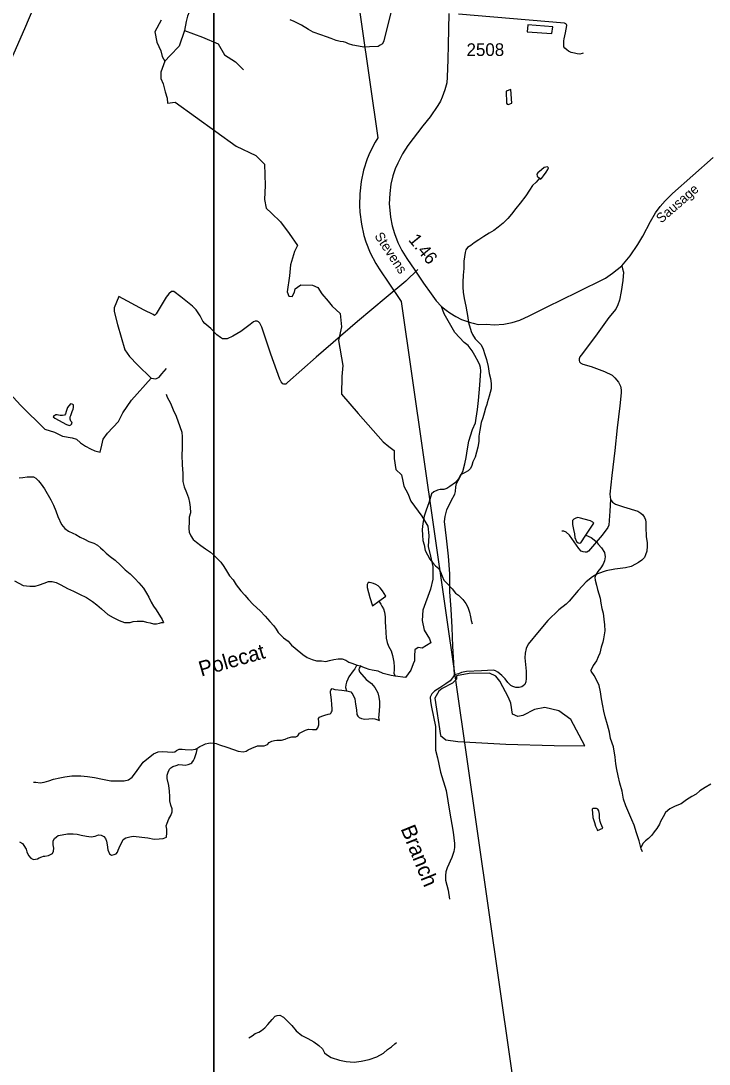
# Model space of a CAD drawing. Extents: x 2082433 to 2279600, y 546599 to 755198.
# Drawn here: x 2199265 to 2206062, y 614855 to 625167 of the extents above; entities that cross this region are included whole.
import ezdxf

# ---------------------------------------------------------------- set-up
doc = ezdxf.new("R2010")
doc.units = 0
for name, color, linetype in [('Exist Boundary Political Fire Districts', 7, 'Continuous'), ('Exist Hydrographic Creek Single Shore', 7, 'Continuous'), ('Exist Hydrographic Creek Single Shore Label', 7, 'Continuous'), ('Exist Hydrographic Misc Water Feature', 7, 'Continuous'), ('Exist Hydrographic Pond Over 1500 Sq Ft', 7, 'Continuous'), ('Exist Road Non-System Type 51', 7, 'Continuous'), ('Exist Road Secondary Mileage Hundredths English Label', 7, 'Continuous'), ('Exist Road Secondary Type 51 Attributed', 7, 'Continuous'), ('Exist Road Secondary Type 51 Label', 7, 'Continuous'), ('Exist Road Secondary Type 51 Number Label', 7, 'Continuous'), ('Map Preparation Inset Cut Line', 7, 'Continuous')]:
    doc.layers.add(name, color=color, linetype=linetype)

msp = doc.modelspace()

# ---------------------------------------------------------------- linework, layer by layer
at = {"layer": 'Exist Boundary Political Fire Districts'}
msp.add_lwpolyline([(2202467, 626260), (2202789, 624011), (2202763, 623969), (2202711, 623866), (2202685, 623802), (2202650, 623692), (2202626, 623578), (2202611, 623458), (2202609, 623342), (2202613, 623275), (2202628, 623159), (2202653, 623047), (2202673, 622982), (2202716, 622873), (2202771, 622768), (2202804, 622715), (2203007, 622413), (2203021, 622392), (2204633, 611143)], dxfattribs=at)
at = {"layer": 'Exist Hydrographic Creek Single Shore'}
for points in [[(2200892, 625547), (2200959, 625433), (2200959, 625331), (2200911, 625214), (2200897, 625161), (2200880, 625073)], [(2202956, 625398), (2202850, 624971), (2202836, 624939), (2202812, 624925), (2202793, 624913), (2202709, 624910), (2202651, 624906), (2202599, 624918), (2202543, 624925), (2202501, 624939), (2202473, 624953), (2202451, 624959), (2202419, 624962), (2202380, 624974), (2202328, 624992), (2202284, 625008), (2202226, 625029), (2202152, 625056), (2202104, 625082), (2202036, 625124), (2201963, 625161), (2201925, 625177)], [(2204818, 624847), (2204807, 624845), (2204786, 624839), (2204759, 624841), (2204731, 624846), (2204698, 624854), (2204672, 624866), (2204656, 624880), (2204638, 624896), (2204628, 624910), (2204626, 624936), (2204626, 624968), (2204629, 624988), (2204637, 625018), (2204643, 625050), (2204651, 625086), (2204656, 625120), (2204652, 625130), (2204648, 625136), (2204634, 625144), (2203586, 625232)], [(2200651, 625173), (2200589, 625058), (2200606, 624956), (2200646, 624871), (2200660, 624815), (2200686, 624769)], [(2200880, 625073), (2200827, 624917), (2200739, 624823), (2200686, 624769)], [(2200880, 625073), (2201057, 625007), (2201213, 624939), (2201275, 624832), (2201386, 624761), (2201462, 624684)], [(2200686, 624769), (2200646, 624659), (2200646, 624596), (2200669, 624543), (2200691, 624466), (2200708, 624404), (2200714, 624355), (2200790, 624364), (2201391, 623927), (2201584, 623837), (2201672, 623752), (2201678, 623539), (2201672, 623400), (2201686, 623315), (2201740, 623267), (2201828, 623182), (2201913, 623066), (2201998, 622947), (2201968, 622887), (2201926, 622754), (2201917, 622646), (2201895, 622490), (2201912, 622445), (2201943, 622442), (2201966, 622487), (2201974, 622519), (2201997, 622536), (2202028, 622558), (2202144, 622553), (2202198, 622530), (2202238, 622468), (2202300, 622397), (2202338, 622346), (2202418, 622275), (2202432, 622142), (2202401, 622008), (2202446, 621759), (2202435, 621651), (2202432, 621478), (2202596, 621285), (2202844, 621005), (2202898, 620959), (2202952, 620920), (2202952, 620840), (2202969, 620733), (2203023, 620679), (2203037, 620616), (2203046, 620568), (2203085, 620497), (2203116, 620421), (2203226, 620273), (2203285, 620174), (2203294, 620081), (2203288, 619970), (2203311, 619877), (2203333, 619774), (2203333, 619650), (2203311, 619551), (2203233, 619341), (2203227, 619239), (2203247, 619145), (2203301, 619060), (2203312, 619020), (2203227, 618967), (2203187, 618972), (2203156, 618950), (2203153, 618887), (2203153, 618842), (2203139, 618811), (2203116, 618748), (2203063, 618677), (2202961, 618689)], [(2204387, 623611), (2204353, 623572), (2204319, 623538), (2204288, 623492), (2204252, 623437), (2204197, 623364), (2204153, 623313), (2204111, 623257), (2204074, 623213), (2204028, 623168), (2203980, 623128), (2203937, 623094), (2203889, 623069), (2203837, 623037), (2203789, 623001), (2203742, 622974), (2203710, 622948), (2203674, 622928), (2203658, 622904), (2203651, 622876), (2203641, 622792), (2203640, 622718), (2203634, 622652), (2203630, 622584), (2203631, 622534), (2203633, 622484), (2203643, 622422), (2203660, 622346), (2203669, 622290), (2203674, 622256), (2203687, 622184), (2203712, 622098), (2203724, 622067), (2203750, 622025), (2203778, 621997), (2203811, 621965), (2203831, 621922), (2203847, 621870), (2203862, 621820), (2203880, 621750), (2203890, 621682), (2203903, 621632), (2203909, 621582), (2203909, 621530), (2203888, 621458), (2203871, 621390), (2203865, 621374), (2203855, 621338), (2203840, 621290), (2203826, 621242), (2203810, 621196), (2203797, 621122), (2203787, 621063), (2203789, 621010), (2203779, 620954), (2203764, 620904), (2203750, 620853), (2203728, 620809), (2203717, 620771), (2203705, 620741), (2203681, 620719), (2203645, 620701), (2203607, 620679), (2203586, 620641), (2203556, 620604), (2203501, 620564), (2203472, 620544), (2203443, 620536), (2203405, 620535), (2203379, 620529), (2203342, 620511), (2203321, 620493), (2203293, 620404), (2203266, 620330), (2203248, 620272), (2203233, 620198), (2203229, 620140), (2203232, 620082), (2203236, 620032), (2203249, 619988), (2203257, 619932), (2203281, 619890), (2203303, 619847), (2203332, 619811), (2203360, 619781), (2203392, 619753), (2203414, 619706), (2203424, 619680), (2203443, 619638), (2203481, 619598), (2203525, 619552), (2203558, 619512), (2203587, 619491), (2203628, 619449), (2203660, 619409), (2203680, 619371), (2203697, 619324), (2203705, 619276), (2203712, 619240), (2203722, 619208)], [(2200699, 621476), (2200711, 621448), (2200744, 621388), (2200768, 621323), (2200797, 621259), (2200835, 621159), (2200854, 621103), (2200858, 621054), (2200859, 621003), (2200857, 620939), (2200855, 620879), (2200858, 620779), (2200865, 620692), (2200863, 620614), (2200876, 620562), (2200900, 620504), (2200920, 620454), (2200930, 620408), (2200937, 620360), (2200939, 620304), (2200927, 620262), (2200926, 620218), (2200922, 620150), (2200927, 620114), (2200943, 620078), (2200965, 620041), (2200999, 620013), (2201043, 619983), (2201088, 619949), (2201136, 619916), (2201166, 619890), (2201200, 619856), (2201239, 619816), (2201269, 619773), (2201297, 619731), (2201325, 619683), (2201360, 619642), (2201392, 619592), (2201438, 619532), (2201477, 619490), (2201513, 619448), (2201559, 619399), (2201628, 619337), (2201676, 619282), (2201722, 619230), (2201763, 619186), (2201787, 619154), (2201805, 619123), (2201860, 619069), (2201903, 619035), (2201938, 618998), (2201974, 618966), (2202050, 618905), (2202091, 618875), (2202141, 618855), (2202185, 618841), (2202235, 618840), (2202275, 618836), (2202313, 618844), (2202357, 618855), (2202398, 618861), (2202438, 618861), (2202475, 618849), (2202504, 618830), (2202533, 618818), (2202587, 618800)], [(2199249, 620650), (2199285, 620655), (2199327, 620659), (2199363, 620661), (2199389, 620661), (2199411, 620647), (2199440, 620620), (2199466, 620588), (2199498, 620542), (2199561, 620433), (2199587, 620379), (2199609, 620325), (2199630, 620269), (2199666, 620190), (2199698, 620150), (2199735, 620124), (2199777, 620104), (2199807, 620090), (2199849, 620065), (2199893, 620043), (2199936, 620020), (2199986, 620004), (2200021, 619986), (2200050, 619958), (2200076, 619934), (2200108, 619907), (2200146, 619873), (2200195, 619835), (2200249, 619786), (2200295, 619742), (2200344, 619703), (2200392, 619653), (2200430, 619611), (2200477, 619559), (2200507, 619510), (2200527, 619472), (2200551, 619422), (2200576, 619382), (2200602, 619346), (2200659, 619249), (2200673, 619219)], [(2199201, 619631), (2199287, 619585), (2199353, 619578), (2199405, 619578), (2199449, 619592), (2199495, 619610), (2199537, 619627), (2199574, 619627), (2199614, 619616), (2199661, 619592), (2199725, 619556), (2199783, 619529), (2199843, 619501), (2199912, 619466), (2199971, 619428), (2200016, 619396), (2200060, 619356), (2200124, 619301), (2200177, 619269), (2200235, 619240), (2200289, 619222), (2200343, 619219), (2200375, 619229), (2200413, 619235), (2200441, 619235), (2200473, 619232), (2200505, 619224)], [(2202801, 619431), (2202819, 619403), (2202829, 619382), (2202845, 619354), (2202855, 619324), (2202863, 619278), (2202864, 619226), (2202866, 619178), (2202870, 619126), (2202871, 619066), (2202881, 619022), (2202897, 618988), (2202922, 618941), (2202934, 618894), (2202947, 618827), (2202951, 618781), (2202951, 618753), (2202949, 618721), (2202961, 618689)], [(2202587, 618800), (2202577, 618788), (2202563, 618764), (2202545, 618742), (2202504, 618684), (2202494, 618662), (2202482, 618631), (2202474, 618604), (2202472, 618578), (2202479, 618545)], [(2202617, 618791), (2202613, 618778), (2202605, 618768), (2202601, 618755), (2202608, 618732), (2202674, 618657), (2202726, 618617), (2202761, 618578), (2202791, 618524), (2202799, 618482), (2202807, 618440), (2202806, 618390), (2202804, 618354), (2202800, 618304), (2202796, 618282), (2202804, 618252)], [(2202961, 618689), (2202921, 618698), (2202843, 618718), (2202793, 618738), (2202733, 618749), (2202703, 618757), (2202667, 618769), (2202627, 618787), (2202617, 618791)], [(2201011, 617982), (2201031, 617996), (2201061, 618008), (2201087, 618022), (2201117, 618028), (2201139, 618030), (2201163, 618029), (2201193, 618023), (2201227, 618011), (2201299, 617988), (2201365, 617964), (2201411, 617950), (2201459, 617941), (2201491, 617949), (2201509, 617963), (2201545, 617980), (2201601, 618000), (2201633, 618002), (2201668, 618000), (2201699, 618014), (2201716, 618034), (2201744, 618049), (2201771, 618053), (2201794, 618059), (2201840, 618057), (2201874, 618066), (2201906, 618080), (2201942, 618090), (2201980, 618092), (2202000, 618099), (2202018, 618125), (2202042, 618141), (2202075, 618157), (2202107, 618165), (2202145, 618163), (2202184, 618162), (2202197, 618178), (2202207, 618208), (2202207, 618236), (2202205, 618270), (2202213, 618284), (2202236, 618294), (2202267, 618304), (2202298, 618314), (2202320, 618319), (2202328, 618326), (2202334, 618339), (2202338, 618347), (2202340, 618368), (2202336, 618411), (2202332, 618455), (2202325, 618505), (2202321, 618530), (2202323, 618541), (2202327, 618553), (2202339, 618567)], [(2202339, 618567), (2202367, 618559), (2202433, 618551), (2202479, 618545)], [(2202479, 618545), (2202485, 618546), (2202523, 618536), (2202543, 618510), (2202563, 618466), (2202569, 618412), (2202578, 618356), (2202584, 618311), (2202591, 618295), (2202605, 618282), (2202628, 618273), (2202663, 618265), (2202701, 618269), (2202735, 618270), (2202762, 618267), (2202790, 618260), (2202804, 618252)], [(2199390, 617643), (2199412, 617643), (2199454, 617637), (2199496, 617641), (2199540, 617656), (2199588, 617672), (2199648, 617685), (2199698, 617695), (2199767, 617705), (2199856, 617706), (2199924, 617698), (2199992, 617687), (2200070, 617672), (2200152, 617654), (2200215, 617654), (2200286, 617655), (2200328, 617665), (2200363, 617691), (2200387, 617720), (2200413, 617758), (2200474, 617840), (2200576, 617921), (2200620, 617943), (2200663, 617945), (2200712, 617942), (2200760, 617938), (2200785, 617942), (2200801, 617954), (2200828, 617967), (2200857, 617969), (2200887, 617965), (2200947, 617963), (2200989, 617970), (2201010, 617977), (2201011, 617982)], [(2200709, 617712), (2200719, 617740), (2200733, 617770), (2200745, 617784), (2200766, 617798), (2200798, 617808), (2200826, 617816), (2200861, 617815), (2200888, 617811), (2200918, 617817), (2200944, 617827), (2200954, 617835), (2200970, 617858), (2200978, 617877), (2200990, 617906), (2200998, 617934), (2201007, 617966), (2201010, 617977), (2201011, 617982)], [(2199252, 617054), (2199282, 617036), (2199294, 617016), (2199316, 616981), (2199325, 616953), (2199341, 616916), (2199364, 616891), (2199389, 616879), (2199429, 616883), (2199447, 616894), (2199473, 616905), (2199489, 616912), (2199501, 616912), (2199539, 616918), (2199569, 616934), (2199577, 616938), (2199587, 616960), (2199591, 616990), (2199584, 617024), (2199584, 617064), (2199596, 617086), (2199616, 617103), (2199634, 617116), (2199672, 617123), (2199726, 617131), (2199782, 617133), (2199822, 617130), (2199859, 617120), (2199912, 617109), (2199960, 617101), (2200000, 617109), (2200031, 617121), (2200059, 617119), (2200085, 617104), (2200100, 617086), (2200110, 617058), (2200118, 617024), (2200124, 616974), (2200141, 616934), (2200161, 616922), (2200187, 616928), (2200207, 616935), (2200218, 616951), (2200227, 616969), (2200236, 616993), (2200274, 617075), (2200303, 617093), (2200342, 617102), (2200373, 617110), (2200519, 617091), (2200581, 617079), (2200631, 617081), (2200669, 617086), (2200702, 617100), (2200707, 617142), (2200705, 617178), (2200701, 617210), (2200708, 617238), (2200726, 617280), (2200746, 617314), (2200759, 617350), (2200759, 617378), (2200747, 617416), (2200737, 617458), (2200735, 617500), (2200732, 617554), (2200726, 617610), (2200711, 617678), (2200709, 617712)]]:
    msp.add_lwpolyline(points, dxfattribs=at)
at = {"layer": 'Exist Hydrographic Misc Water Feature'}
msp.add_line((2202587, 618800), (2202617, 618791), dxfattribs=at)
for points in [[(2204507, 625041), (2204517, 625107), (2204271, 625129), (2204265, 625057), (2204507, 625041)], [(2204112, 624352), (2204103, 624488), (2204057, 624472), (2204060, 624354), (2204068, 624342), (2204078, 624340), (2204112, 624352)], [(2204387, 623611), (2204393, 623602), (2204407, 623609), (2204427, 623635), (2204451, 623673), (2204470, 623697), (2204474, 623713), (2204465, 623723), (2204434, 623717), (2204407, 623694), (2204369, 623664), (2204359, 623650), (2204365, 623631), (2204387, 623611)], [(2199768, 621200), (2199757, 621212), (2199751, 621230), (2199753, 621252), (2199759, 621266), (2199773, 621306), (2199781, 621328), (2199786, 621346), (2199786, 621364), (2199784, 621372), (2199772, 621380), (2199756, 621382), (2199726, 621347), (2199713, 621305), (2199705, 621283), (2199695, 621269), (2199677, 621265), (2199653, 621265), (2199635, 621269), (2199623, 621273), (2199609, 621273), (2199599, 621268), (2199589, 621263), (2199585, 621253), (2199601, 621241), (2199714, 621177), (2199746, 621168), (2199759, 621174), (2199766, 621180), (2199770, 621192), (2199768, 621200)], [(2204845, 620085), (2204922, 620203), (2204914, 620212), (2204890, 620225), (2204828, 620243), (2204792, 620253), (2204766, 620257), (2204744, 620252), (2204726, 620242), (2204712, 620228), (2204711, 620190), (2204721, 620140), (2204733, 620097), (2204737, 620062), (2204752, 620021), (2204770, 620009), (2204784, 620005), (2204795, 620007), (2204845, 620085)], [(2204845, 620085), (2204897, 620060), (2204927, 620038), (2204947, 620020), (2204965, 619994), (2205000, 619960), (2205030, 619911), (2205036, 619869), (2205030, 619831), (2205017, 619797), (2204991, 619762), (2204963, 619726), (2204942, 619692), (2204934, 619666), (2204938, 619638), (2204951, 619588), (2204961, 619548), (2204985, 619460), (2204994, 619410), (2205002, 619360), (2205014, 619313), (2205023, 619253), (2205027, 619197), (2205031, 619139), (2205020, 619059), (2205012, 619025), (2204997, 618975), (2204981, 618917), (2204967, 618881), (2204948, 618842), (2204918, 618796), (2204894, 618746)], [(2202801, 619431), (2202868, 619482), (2202836, 619533), (2202813, 619564), (2202794, 619583), (2202771, 619595), (2202747, 619607), (2202725, 619613), (2202707, 619616), (2202695, 619615), (2202685, 619597), (2202685, 619565), (2202712, 619469), (2202739, 619385), (2202801, 619431)], [(2200505, 619224), (2200541, 619218), (2200575, 619208), (2200605, 619208), (2200633, 619215), (2200654, 619219), (2200673, 619219)], [(2205388, 616998), (2205370, 617064), (2205345, 617140), (2205321, 617216), (2205300, 617269), (2205270, 617339), (2205239, 617407), (2205215, 617475), (2205202, 617553), (2205180, 617634), (2205165, 617704), (2205149, 617768), (2205141, 617824), (2205134, 617888), (2205116, 617990), (2205089, 618074), (2205077, 618137), (2205058, 618208), (2205036, 618289), (2205021, 618343), (2205011, 618397), (2205000, 618465), (2204989, 618535), (2204975, 618597), (2204951, 618654), (2204926, 618698), (2204898, 618740), (2204894, 618746)], [(2206079, 617621), (2206024, 617591), (2205970, 617556), (2205934, 617524), (2205892, 617500), (2205839, 617467), (2205785, 617429), (2205727, 617404), (2205674, 617378), (2205631, 617342), (2205608, 617300), (2205582, 617252), (2205571, 617227), (2205545, 617183), (2205519, 617153), (2205495, 617119), (2205464, 617085), (2205434, 617064), (2205412, 617040), (2205388, 616998)], [(2205011, 617189), (2204991, 617233), (2204985, 617253), (2204980, 617287), (2204978, 617327), (2204972, 617359), (2204964, 617375), (2204948, 617381), (2204916, 617383), (2204906, 617377), (2204912, 617293), (2204929, 617245), (2204941, 617207), (2204955, 617175), (2204959, 617165), (2205011, 617189)], [(2205405, 616954), (2205392, 616982), (2205388, 616998)], [(2201517, 615114), (2201550, 615135), (2201580, 615157), (2201616, 615171), (2201642, 615187), (2201674, 615213), (2201703, 615248), (2201747, 615296), (2201777, 615328), (2201797, 615336), (2201823, 615340), (2201857, 615321), (2201893, 615287), (2201940, 615237), (2201982, 615183), (2202040, 615140), (2202098, 615108), (2202157, 615075), (2202209, 615041), (2202245, 615007), (2202263, 614966), (2202283, 614950), (2202330, 614920), (2202410, 614895), (2202476, 614881), (2202556, 614874), (2202626, 614884), (2202704, 614900), (2202779, 614929), (2202845, 614963), (2202885, 615000), (2202925, 615028), (2202957, 615056), (2202973, 615070)]]:
    msp.add_lwpolyline(points, dxfattribs=at)
at = {"layer": 'Exist Hydrographic Pond Over 1500 Sq Ft'}
msp.add_lwpolyline([(2203353, 618471), (2203410, 618105), (2203461, 618060), (2203580, 618043), (2204054, 618018), (2204530, 618006), (2204836, 618003), (2204697, 618261), (2204578, 618346), (2204439, 618380), (2204337, 618361), (2204221, 618301), (2204173, 618293), (2204119, 618315), (2204102, 618423), (2204079, 618480), (2203994, 618641), (2203954, 618689), (2203892, 618721), (2203691, 618715), (2203566, 618692), (2203566, 618661), (2203526, 618621), (2203424, 618568), (2203393, 618542)], close=True, dxfattribs=at)
at = {"layer": 'Exist Road Non-System Type 51'}
for points in [[(2199898, 626474), (2199744, 626129), (2199637, 625884), (2199578, 625771), (2199551, 625703), (2199529, 625620), (2199494, 625523), (2199394, 625305), (2199299, 625088), (2199195, 624849), (2199096, 624624), (2198996, 624392), (2198896, 624160), (2198795, 623929), (2198693, 623693), (2198590, 623456), (2198486, 623221), (2198381, 622986), (2198358, 622936)], [(2203185, 622709), (2203065, 622594), (2202872, 622432), (2202590, 622196), (2202180, 621843), (2201897, 621592), (2201880, 621577), (2201862, 621575), (2201851, 621581), (2201837, 621599), (2201822, 621624), (2201735, 621874), (2201646, 622141), (2201626, 622179), (2201613, 622192), (2201598, 622199), (2201580, 622199), (2201562, 622192), (2201529, 622165), (2201436, 622096), (2201358, 622050), (2201303, 622025), (2201283, 622023), (2201257, 622025), (2201235, 622036), (2201199, 622063), (2201141, 622125), (2201081, 622176), (2201061, 622199), (2201035, 622252), (2200997, 622310), (2200959, 622347), (2200845, 622438), (2200774, 622492), (2200752, 622492), (2200727, 622469), (2200701, 622436), (2200601, 622270), (2200585, 622256), (2200570, 622263), (2200483, 622307), (2200232, 622441)], [(2205199, 622745), (2205207, 622716), (2205215, 622683), (2205209, 622601), (2205194, 622492), (2205177, 622407), (2205160, 622361), (2205139, 622318), (2205072, 622234), (2204956, 622072), (2204811, 621879), (2204784, 621847), (2204779, 621827), (2204778, 621811), (2204783, 621798), (2204796, 621785), (2204816, 621775), (2204898, 621752), (2205027, 621701), (2205104, 621664), (2205131, 621638), (2205167, 621597), (2205187, 621557), (2205192, 621520), (2205193, 621490), (2205179, 621363), (2205154, 621146), (2205132, 620920), (2205101, 620674), (2205080, 620488), (2205083, 620461), (2205088, 620437)], [(2200232, 622441), (2200185, 622330), (2200187, 622294), (2200220, 622165), (2200291, 621917), (2200338, 621850), (2200415, 621768), (2200553, 621637)], [(2203547, 618702), (2203540, 618823), (2203530, 618987), (2203525, 619172), (2203513, 619352), (2203502, 619523), (2203500, 619700), (2203487, 619876), (2203469, 620053), (2203448, 620218), (2203455, 620268), (2203473, 620333), (2203515, 620424), (2203551, 620488), (2203558, 620515), (2203562, 620561), (2203568, 620593), (2203582, 620625), (2203630, 620712), (2203648, 620788), (2203664, 620851), (2203674, 620938), (2203690, 621014), (2203725, 621127), (2203753, 621193), (2203760, 621239), (2203774, 621325), (2203784, 621414), (2203799, 621567), (2203808, 621709), (2203803, 621741), (2203798, 621765), (2203783, 621794), (2203749, 621860), (2203722, 621905), (2203682, 621958), (2203642, 621987), (2203552, 622087), (2203446, 622270), (2203419, 622345)], [(2200553, 621637), (2200597, 621630), (2200629, 621644), (2200657, 621679), (2200702, 621730)], [(2200049, 620904), (2200064, 620973), (2200079, 621033), (2200121, 621093), (2200228, 621208), (2200272, 621293), (2200357, 621417), (2200553, 621637)], [(2199154, 621488), (2199265, 621364), (2199502, 621131), (2199597, 621100), (2199675, 621062), (2199773, 621046), (2199813, 621033), (2199853, 620995), (2199904, 620962), (2199953, 620938), (2199995, 620918), (2200049, 620904)], [(2205088, 620437), (2205107, 620411), (2205136, 620391), (2205216, 620365), (2205357, 620320), (2205387, 620300), (2205406, 620283), (2205422, 620259), (2205432, 620236), (2205437, 620213), (2205436, 620162), (2205439, 620070), (2205449, 620008), (2205451, 619975), (2205448, 619927), (2205435, 619889), (2205424, 619862), (2205397, 619838), (2205366, 619813), (2205334, 619796), (2205291, 619775), (2205235, 619762), (2205131, 619746), (2205045, 619730), (2204958, 619701), (2204910, 619673), (2204848, 619621), (2204768, 619538), (2204679, 619430), (2204650, 619402), (2204577, 619346), (2204470, 619240), (2204383, 619137), (2204276, 619005), (2204254, 618965), (2204244, 618916), (2204241, 618870), (2204256, 618740), (2204256, 618668), (2204251, 618635), (2204241, 618609), (2204224, 618593), (2204211, 618584), (2204186, 618578), (2204152, 618579), (2204124, 618587), (2204104, 618599), (2204074, 618629), (2204046, 618663), (2204015, 618696), (2203976, 618731), (2203951, 618744), (2203933, 618750), (2203813, 618743), (2203666, 618736), (2203618, 618727), (2203586, 618713), (2203547, 618702)], [(2205088, 620437), (2205080, 620320), (2205072, 620181), (2205062, 620161), (2205006, 620083), (2204872, 619925), (2204853, 619917), (2204837, 619914), (2204819, 619919), (2204799, 619927), (2204775, 619951), (2204682, 620082), (2204650, 620112), (2204626, 620123), (2204606, 620124)], [(2203547, 618702), (2203527, 618673), (2203505, 618645), (2203462, 618613), (2203401, 618575), (2203350, 618542), (2203323, 618517), (2203308, 618483), (2203310, 618440), (2203320, 618385), (2203358, 618194), (2203359, 618105), (2203358, 617960), (2203380, 617883), (2203409, 617740), (2203464, 617559), (2203499, 617356), (2203535, 617148), (2203547, 617036), (2203548, 616998), (2203540, 616957), (2203520, 616897), (2203475, 616796), (2203462, 616756), (2203457, 616719), (2203457, 616673), (2203484, 616575), (2203498, 616486)]]:
    msp.add_lwpolyline(points, dxfattribs=at)
at = {"layer": 'Exist Road Secondary Type 51 Attributed'}
msp.add_lwpolyline([(2203490, 625241), (2203484, 624930), (2203482, 624784), (2203476, 624611), (2203473, 624556), (2203452, 624484), (2203426, 624414), (2203409, 624374), (2203384, 624329), (2203308, 624217), (2203235, 624128), (2203085, 623934), (2203034, 623854), (2202987, 623759), (2202962, 623703), (2202939, 623636), (2202919, 623553), (2202907, 623459), (2202903, 623358), (2202907, 623297), (2202914, 623228), (2202932, 623142), (2202954, 623066), (2202986, 622975), (2203027, 622898), (2203078, 622818), (2203154, 622704), (2203242, 622575), (2203316, 622470), (2203365, 622399), (2203419, 622345), (2203465, 622307), (2203502, 622280), (2203559, 622246), (2203617, 622214), (2203705, 622186), (2203730, 622180), (2203781, 622166), (2203864, 622169), (2203938, 622163), (2204034, 622170), (2204117, 622184), (2204194, 622210), (2204283, 622250), (2204461, 622340), (2204760, 622485), (2205039, 622624), (2205109, 622674), (2205155, 622710), (2205199, 622745), (2205282, 622846), (2205359, 622958), (2205407, 623040), (2205484, 623183), (2205533, 623270), (2205578, 623332), (2205627, 623387), (2205700, 623460), (2206103, 623815)], dxfattribs=at)
at = {"layer": 'Map Preparation Inset Cut Line'}
for points in [[(2201172, 601523), (2201172, 630228), (2239583, 630228), (2239583, 645768), (2269583, 645768), (2253496, 601523)], [(2125488, 630228), (2201172, 630228), (2201172, 601523), (2185963, 601520), (2185963, 585980), (2125488, 585980)]]:
    msp.add_lwpolyline(points, close=True, dxfattribs=at)

# ---------------------------------------------------------------- texts
at = {"layer": 'Exist Hydrographic Creek Single Shore Label'}
for s, rotation, p in [('Polecat', 16.0855, (2201046, 618685)), ('Branch', 292.0483, (2203013, 617183))]:
    msp.add_text(s, height=150, rotation=rotation, dxfattribs=at).set_placement(p)
at = {"layer": 'Exist Road Secondary Mileage Hundredths English Label'}
msp.add_text('1.46', height=125, rotation=309.4091, dxfattribs=at).set_placement((2203086, 623000))
at = {"layer": 'Exist Road Secondary Type 51 Label'}
for s, rotation, p in [('Sausage', 40.9629, (2205589, 623162)), ('Stevens', 303.5084, (2202753, 623040))]:
    msp.add_text(s, height=95, rotation=rotation, dxfattribs=at).set_placement(p)
at = {"layer": 'Exist Road Secondary Type 51 Number Label'}
msp.add_text('2508', height=125, dxfattribs=at).set_placement((2203666, 624820))

doc.saveas('drawing.dxf')
